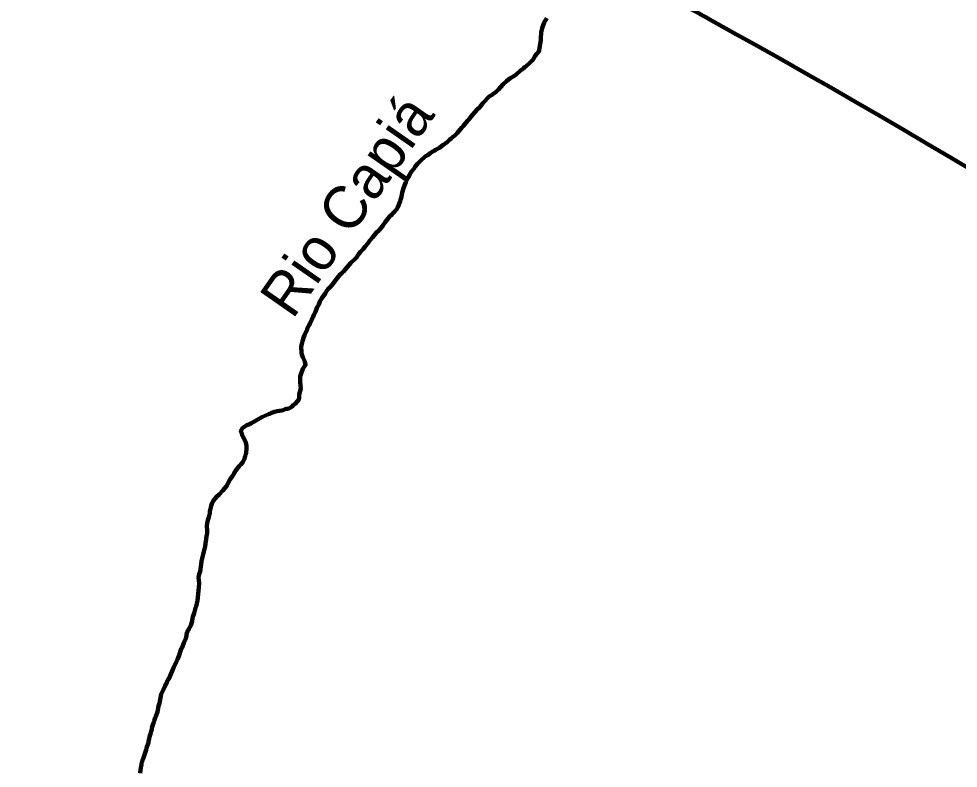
# Model space of a CAD drawing. Extents: x 553962 to 842807, y 8883888 to 9032388.
# Drawn here: x 645070 to 656083, y 8956284 to 8965067 of the extents above; entities that cross this region are included whole.
import ezdxf
from ezdxf.enums import TextEntityAlignment as Align

# ---------------------------------------------------------------- set-up
doc = ezdxf.new("R2010")
doc.units = 0
doc.header["$LTSCALE"] = 200
doc.layers.add('24', color=7, linetype='Continuous', lineweight=25)
doc.layers.add('9', color=7, linetype='Continuous', lineweight=90)
doc.layers.add('49', color=7, linetype='Continuous')

msp = doc.modelspace()

# ---------------------------------------------------------------- linework, layer by layer
at = {"layer": '24', "lineweight": 53}
for points in [[(651258.7, 8965075.1), (651231.1, 8965023.9), (651213.3, 8964982.5), (651203.9, 8964956.5), (651195.2, 8964907.3), (651191.2, 8964841.6), (651191, 8964817.2), (651164.9, 8964678.6), (651157.3, 8964676.2), (651155.4, 8964668.4), (651148.9, 8964664.2), (651138.2, 8964651.3), (651124.9, 8964632.4), (651105.4, 8964599.6), (651094.6, 8964583.9), (651089.5, 8964580.2), (651065.3, 8964555.2), (651012.9, 8964509), (650998.5, 8964498.8), (650986.4, 8964486.1), (650949.3, 8964456), (650900.6, 8964412.3), (650874.5, 8964393.6), (650844.8, 8964377.2), (650826.4, 8964368.8), (650809.3, 8964357.4), (650785.7, 8964337.7), (650747.8, 8964302.8), (650693.7, 8964240.3), (650662, 8964208.7), (650662, 8964208.7), (650632.1, 8964188.2), (650618, 8964175.7), (650604.2, 8964169.9), (650589.6, 8964160.3)], [(650589.6, 8964160.3), (650574.3, 8964146.5), (650530.2, 8964098.3), (650509, 8964077.9), (650473.5, 8964033), (650442.6, 8964005.1), (650368.1, 8963919.8), (650346, 8963888.5), (650332.8, 8963874.9), (650310.5, 8963845.9), (650278.5, 8963808.1), (650264.2, 8963793.4), (650207.7, 8963725.5), (650176.4, 8963697.3), (650153.9, 8963678.9), (650140.4, 8963665.7), (650124.7, 8963653.2), (650103.3, 8963631.9), (650086.5, 8963618), (650072.4, 8963608.2), (650060.6, 8963597.7), (650046.6, 8963590.1), (650000.4, 8963555.6), (649955.2, 8963530.6), (649939, 8963520), (649922.4, 8963511.9), (649893.1, 8963492), (649865.1, 8963469.6), (649835.2, 8963451.3), (649777.6, 8963401.4), (649742.6, 8963367.3), (649718.9, 8963335.7), (649704, 8963312.6), (649674.6, 8963276.8), (649661.2, 8963257.8), (649648.9, 8963237.2), (649640.8, 8963219.3), (649630.7, 8963202.8), (649615, 8963169.3), (649608.8, 8963150.8), (649584.8, 8963092.3), (649563.2, 8963031.5), (649555.5, 8962980.1), (649545.2, 8962946.6), (649541.4, 8962928), (649515.6, 8962859.5), (649507.1, 8962843.2), (649499.9, 8962833.4), (649481.2, 8962814.6), (649475.3, 8962806.6), (649456.2, 8962788.3), (649449.4, 8962778.8), (649420.2, 8962753.5), (649395, 8962724.1), (649367.2, 8962685.5), (649343.5, 8962648.1), (649319.4, 8962615.6), (649289.5, 8962584.5), (649264.9, 8962562.7), (649217.7, 8962504.2), (649187.2, 8962469.5), (649162, 8962433.2), (649131.5, 8962399.3), (649105.7, 8962365.4), (649075.9, 8962335.3), (649056.5, 8962311.9), (649027.9, 8962268.9), (649013.5, 8962252.7), (648961.3, 8962205.6), (648876.1, 8962105.7), (648858.3, 8962087.9), (648839.2, 8962071.7), (648801.6, 8962026.5), (648742.1, 8961950.5), (648715.9, 8961919), (648698.4, 8961903), (648678.4, 8961875.1), (648665.1, 8961852.7), (648623.9, 8961794), (648612.1, 8961775.1), (648600.3, 8961752.7), (648585.9, 8961717.7), (648566.1, 8961679.4), (648547.4, 8961632), (648528.6, 8961598.4), (648520.4, 8961575.2), (648506.1, 8961547), (648501.5, 8961529.9), (648482.2, 8961497.1), (648474.8, 8961478.5), (648456.4, 8961445.7), (648449.2, 8961427.1), (648419.2, 8961360.9), (648410.6, 8961337.9), (648398, 8961290.7), (648391.5, 8961272.8), (648380.9, 8961222.2), (648380.9, 8961222.2), (648379.8, 8961206.8), (648384.7, 8961171.6), (648385.1, 8961152.9)], [(648385.1, 8961152.9), (648390, 8961133.3), (648400.4, 8961103), (648415.7, 8961067.9), (648425.4, 8961050), (648432.1, 8961011), (648401.9, 8960963.6), (648376.2, 8960898.2), (648370.1, 8960878.6), (648367.8, 8960859.9), (648367.9, 8960810.1), (648376.5, 8960734.5), (648357.4, 8960665.8), (648358.8, 8960619.8), (648351.9, 8960604.5), (648338.8, 8960585.2), (648311.2, 8960556.4), (648291.8, 8960541.2), (648269.8, 8960521), (648236.7, 8960501.1), (648220, 8960496.4), (648202.2, 8960494.8), (648170.1, 8960481.9), (648153, 8960477.4), (648100.1, 8960468.4), (648066.6, 8960460), (648032.2, 8960447.3), (648014.3, 8960438.5), (647997.2, 8960433), (647928.7, 8960400.9), (647863.5, 8960365.3), (647826.2, 8960342.8), (647793.8, 8960329), (647778, 8960318.3), (647744.3, 8960305.3), (647701.1, 8960277.2), (647689.4, 8960265.4), (647679.9, 8960250.9), (647675, 8960238.2), (647674.2, 8960228.6), (647680.1, 8960220.4), (647683.5, 8960203.8), (647689.9, 8960186.8), (647698.1, 8960170.3), (647708.3, 8960153.8), (647730.9, 8960100.4), (647739.1, 8960063.9), (647740.2, 8960032), (647736.1, 8959980.6), (647731.8, 8959962.6), (647725, 8959943.9), (647716.7, 8959911.2), (647708.7, 8959892.6), (647696.4, 8959871.2), (647672.6, 8959842), (647653.3, 8959825.7), (647636.4, 8959806.1), (647604.7, 8959757.9), (647594, 8959736.3), (647570, 8959703.3), (647547.8, 8959670.1), (647506.1, 8959591.7), (647464.3, 8959538.3), (647419.4, 8959492.2), (647388.5, 8959466.3), (647353, 8959421.6), (647336.2, 8959394.4), (647325.8, 8959358.5), (647311.8, 8959293.5), (647311.1, 8959273.8), (647298.8, 8959224.9), (647287.2, 8959190.6), (647279.5, 8959155.6), (647275.4, 8959122.1), (647277.5, 8959069.1), (647277.3, 8959036.4), (647271.1, 8959002.1), (647267.7, 8958967.1), (647258.4, 8958917.2), (647255, 8958883), (647222.6, 8958760.6), (647213.1, 8958710), (647209.8, 8958675.8), (647197.2, 8958591.6), (647186.1, 8958559), (647181, 8958538.7), (647179, 8958522.3), (647180.3, 8958485.5), (647185.2, 8958453), (647182.2, 8958403.1), (647164.1, 8958249.7), (647150.1, 8958180.3), (647142.6, 8958162.4), (647125.2, 8958100), (647110, 8958058), (647106, 8958041.7), (647101.7, 8958008.2), (647087.2, 8957958.4), (647087.2, 8957958.4), (647058.3, 8957911.3), (647050.3, 8957890.4)], [(647050.3, 8957890.4), (647042.3, 8957873.9), (647037.4, 8957839), (647027, 8957805.4), (647004.7, 8957754), (646983.9, 8957699.7), (646975.5, 8957682.5), (646947.2, 8957596.2), (646930.5, 8957560.2), (646917.2, 8957527.6), (646883.4, 8957459.8), (646834.7, 8957341.3), (646821.9, 8957322.3), (646811.7, 8957303.4), (646805, 8957286.3), (646794.6, 8957269.1), (646788.3, 8957250.5), (646761.3, 8957200.6), (646741.4, 8957150.7), (646718.5, 8957047.1), (646708.9, 8957012.8), (646694.7, 8956943.6), (646676.5, 8956892.1), (646668.9, 8956874.2), (646659.3, 8956840.7), (646652.1, 8956823.5), (646643.1, 8956791.8), (646631, 8956756.6), (646628.2, 8956737.9), (646621.6, 8956719.2), (646614.4, 8956686.5), (646604.2, 8956653.8), (646599, 8956628.9), (646591.2, 8956601.5), (646589.5, 8956582.9), (646570.9, 8956533), (646569.3, 8956515.1), (646564.1, 8956498), (646526.6, 8956395.2), (646519.6, 8956378.7), (646516.8, 8956360.9), (646510.7, 8956343.7), (646508.2, 8956325.8), (646499.8, 8956291.5), (646491.5, 8956224.6)]]:
    msp.add_lwpolyline(points, dxfattribs=at)
at = {"layer": '9'}
for points in [[(651258.7, 8965075.1), (651231.1, 8965023.9), (651213.3, 8964982.5), (651203.9, 8964956.5), (651195.2, 8964907.3), (651191.2, 8964841.6), (651191, 8964817.2), (651164.9, 8964678.6), (651157.3, 8964676.2), (651155.4, 8964668.4), (651148.9, 8964664.2), (651138.2, 8964651.3), (651124.9, 8964632.4), (651105.4, 8964599.6), (651094.6, 8964583.9), (651089.5, 8964580.2), (651065.3, 8964555.2), (651012.9, 8964509), (650998.5, 8964498.8), (650986.4, 8964486.1), (650949.3, 8964456), (650900.6, 8964412.3), (650874.5, 8964393.6), (650844.8, 8964377.2), (650826.4, 8964368.8), (650809.3, 8964357.4), (650785.7, 8964337.7), (650747.8, 8964302.8), (650693.7, 8964240.3), (650662, 8964208.7), (650662, 8964208.7), (650632.1, 8964188.2), (650618, 8964175.7), (650604.2, 8964169.9), (650589.6, 8964160.3)], [(650589.6, 8964160.3), (650574.3, 8964146.5), (650530.2, 8964098.3), (650509, 8964077.9), (650473.5, 8964033), (650442.6, 8964005.1), (650368.1, 8963919.8), (650346, 8963888.5), (650332.8, 8963874.9), (650310.5, 8963845.9), (650278.5, 8963808.1), (650264.2, 8963793.4), (650207.7, 8963725.5), (650176.4, 8963697.3), (650153.9, 8963678.9), (650140.4, 8963665.7), (650124.7, 8963653.2), (650103.3, 8963631.9), (650086.5, 8963618), (650072.4, 8963608.2), (650060.6, 8963597.7), (650046.6, 8963590.1), (650000.4, 8963555.6), (649955.2, 8963530.6), (649939, 8963520), (649922.4, 8963511.9), (649893.1, 8963492), (649865.1, 8963469.6), (649835.2, 8963451.3), (649777.6, 8963401.4), (649742.6, 8963367.3), (649718.9, 8963335.7), (649704, 8963312.6), (649674.6, 8963276.8), (649661.2, 8963257.8), (649648.9, 8963237.2), (649640.8, 8963219.3), (649630.7, 8963202.8), (649615, 8963169.3), (649608.8, 8963150.8), (649584.8, 8963092.3), (649563.2, 8963031.5), (649555.5, 8962980.1), (649545.2, 8962946.6), (649541.4, 8962928), (649515.6, 8962859.5), (649507.1, 8962843.2), (649499.9, 8962833.4), (649481.2, 8962814.6), (649475.3, 8962806.6), (649456.2, 8962788.3), (649449.4, 8962778.8), (649420.2, 8962753.5), (649395, 8962724.1), (649367.2, 8962685.5), (649343.5, 8962648.1), (649319.4, 8962615.6), (649289.5, 8962584.5), (649264.9, 8962562.7), (649217.7, 8962504.2), (649187.2, 8962469.5), (649162, 8962433.2), (649131.5, 8962399.3), (649105.7, 8962365.4), (649075.9, 8962335.3), (649056.5, 8962311.9), (649027.9, 8962268.9), (649013.5, 8962252.7), (648961.3, 8962205.6), (648876.1, 8962105.7), (648858.3, 8962087.9), (648839.2, 8962071.7), (648801.6, 8962026.5), (648742.1, 8961950.5), (648715.9, 8961919), (648698.4, 8961903), (648678.4, 8961875.1), (648665.1, 8961852.7), (648623.9, 8961794), (648612.1, 8961775.1), (648600.3, 8961752.7), (648585.9, 8961717.7), (648566.1, 8961679.4), (648547.4, 8961632), (648528.6, 8961598.4), (648520.4, 8961575.2), (648506.1, 8961547), (648501.5, 8961529.9), (648482.2, 8961497.1), (648474.8, 8961478.5), (648456.4, 8961445.7), (648449.2, 8961427.1), (648419.2, 8961360.9), (648410.6, 8961337.9), (648398, 8961290.7), (648391.5, 8961272.8), (648380.9, 8961222.2), (648380.9, 8961222.2), (648379.8, 8961206.8), (648384.7, 8961171.6), (648385.1, 8961152.9)], [(648385.1, 8961152.9), (648390, 8961133.3), (648400.4, 8961103), (648415.7, 8961067.9), (648425.4, 8961050), (648432.1, 8961011), (648401.9, 8960963.6), (648376.2, 8960898.2), (648370.1, 8960878.6), (648367.8, 8960859.9), (648367.9, 8960810.1), (648376.5, 8960734.5), (648357.4, 8960665.8), (648358.8, 8960619.8), (648351.9, 8960604.5), (648338.8, 8960585.2), (648311.2, 8960556.4), (648291.8, 8960541.2), (648269.8, 8960521), (648236.7, 8960501.1), (648220, 8960496.4), (648202.2, 8960494.8), (648170.1, 8960481.9), (648153, 8960477.4), (648100.1, 8960468.4), (648066.6, 8960460), (648032.2, 8960447.3), (648014.3, 8960438.5), (647997.2, 8960433), (647928.7, 8960400.9), (647863.5, 8960365.3), (647826.2, 8960342.8), (647793.8, 8960329), (647778, 8960318.3), (647744.3, 8960305.3), (647701.1, 8960277.2), (647689.4, 8960265.4), (647679.9, 8960250.9), (647675, 8960238.2), (647674.2, 8960228.6), (647680.1, 8960220.4), (647683.5, 8960203.8), (647689.9, 8960186.8), (647698.1, 8960170.3), (647708.3, 8960153.8), (647730.9, 8960100.4), (647739.1, 8960063.9), (647740.2, 8960032), (647736.1, 8959980.6), (647731.8, 8959962.6), (647725, 8959943.9), (647716.7, 8959911.2), (647708.7, 8959892.6), (647696.4, 8959871.2), (647672.6, 8959842), (647653.3, 8959825.7), (647636.4, 8959806.1), (647604.7, 8959757.9), (647594, 8959736.3), (647570, 8959703.3), (647547.8, 8959670.1), (647506.1, 8959591.7), (647464.3, 8959538.3), (647419.4, 8959492.2), (647388.5, 8959466.3), (647353, 8959421.6), (647336.2, 8959394.4), (647325.8, 8959358.5), (647311.8, 8959293.5), (647311.1, 8959273.8), (647298.8, 8959224.9), (647287.2, 8959190.6), (647279.5, 8959155.6), (647275.4, 8959122.1), (647277.5, 8959069.1), (647277.3, 8959036.4), (647271.1, 8959002.1), (647267.7, 8958967.1), (647258.4, 8958917.2), (647255, 8958883), (647222.6, 8958760.6), (647213.1, 8958710), (647209.8, 8958675.8), (647197.2, 8958591.6), (647186.1, 8958559), (647181, 8958538.7), (647179, 8958522.3), (647180.3, 8958485.5), (647185.2, 8958453), (647182.2, 8958403.1), (647164.1, 8958249.7), (647150.1, 8958180.3), (647142.6, 8958162.4), (647125.2, 8958100), (647110, 8958058), (647106, 8958041.7), (647101.7, 8958008.2), (647087.2, 8957958.4), (647087.2, 8957958.4), (647058.3, 8957911.3), (647050.3, 8957890.4)], [(647050.3, 8957890.4), (647042.3, 8957873.9), (647037.4, 8957839), (647027, 8957805.4), (647004.7, 8957754), (646983.9, 8957699.7), (646975.5, 8957682.5), (646947.2, 8957596.2), (646930.5, 8957560.2), (646917.2, 8957527.6), (646883.4, 8957459.8), (646834.7, 8957341.3), (646821.9, 8957322.3), (646811.7, 8957303.4), (646805, 8957286.3), (646794.6, 8957269.1), (646788.3, 8957250.5), (646761.3, 8957200.6), (646741.4, 8957150.7), (646718.5, 8957047.1), (646708.9, 8957012.8), (646694.7, 8956943.6), (646676.5, 8956892.1), (646668.9, 8956874.2), (646659.3, 8956840.7), (646652.1, 8956823.5), (646643.1, 8956791.8), (646631, 8956756.6), (646628.2, 8956737.9), (646621.6, 8956719.2), (646614.4, 8956686.5), (646604.2, 8956653.8), (646599, 8956628.9), (646591.2, 8956601.5), (646589.5, 8956582.9), (646570.9, 8956533), (646569.3, 8956515.1), (646564.1, 8956498), (646526.6, 8956395.2), (646519.6, 8956378.7), (646516.8, 8956360.9), (646510.7, 8956343.7), (646508.2, 8956325.8), (646499.8, 8956291.5), (646491.5, 8956224.6)]]:
    msp.add_lwpolyline(points, dxfattribs=at)
msp.add_spline([(637260.6, 8972975.8), (641524.5, 8971056.2), (652526.1, 8965412.7), (653164.3, 8965062.8), (670790.5, 8953770.1), (686194, 8943929.9), (696283.3, 8937647.1)], degree=3, dxfattribs=at)

# ---------------------------------------------------------------- texts
at = {"layer": '49'}
msp.add_text('Rio Capiá', height=500, rotation=55.114, dxfattribs=at).set_placement((649119.7, 8962738.4), align=Align.CENTER)

doc.saveas('drawing.dxf')
